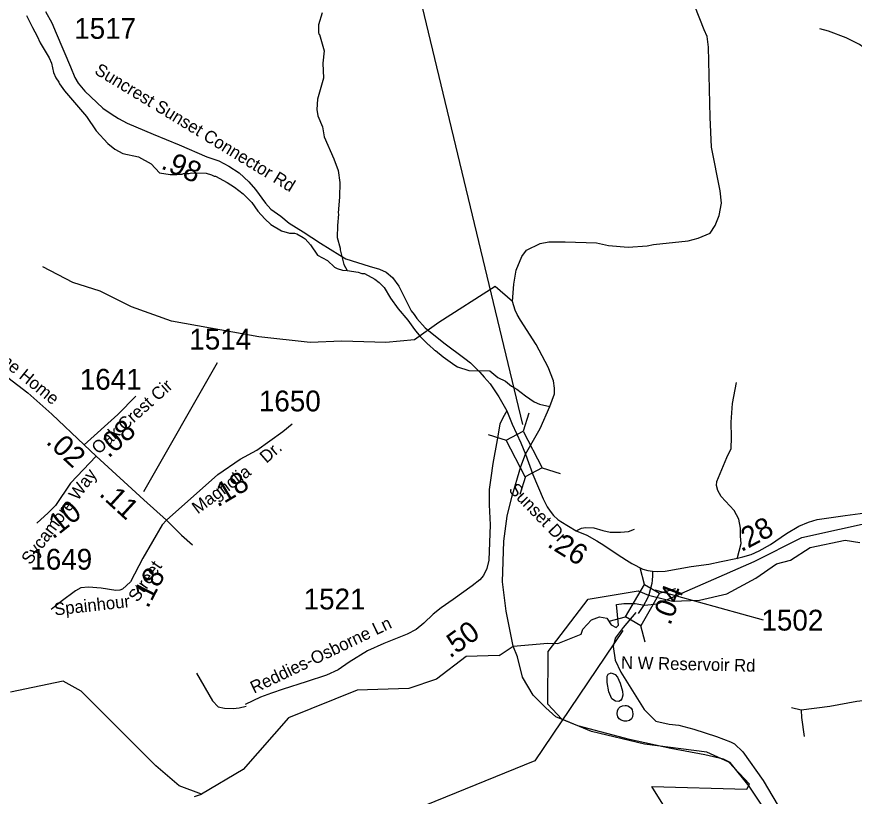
# Model space of a CAD drawing. Extents: x 1248089 to 1457196, y 820910 to 988753.
# Drawn here: x 1356563 to 1361597, y 887081 to 891763 of the extents above; entities that cross this region are included whole.
import ezdxf

# ---------------------------------------------------------------- set-up
doc = ezdxf.new("R2010")
doc.units = 0
for name, color, linetype in [('Exist Boundary Political City Limit New', 7, 'Continuous'), ('Exist Hydrographic Creek Single Shore', 7, 'Continuous'), ('Exist Hydrographic Misc Water Feature', 7, 'Continuous'), ('Exist Hydrographic River Shore', 7, 'Continuous'), ('Exist Road Non-System Type 51', 7, 'Continuous'), ('Exist Road Secondary Structure Private Number Label', 7, 'Continuous'), ('Exist Road Secondary Structure Standard Bridge CELL', 7, 'Continuous'), ('Exist Road Secondary Structure Standard Bridge Number Label', 7, 'Continuous'), ('Exist Road Secondary Type 41 Attributed', 7, 'Continuous'), ('Exist Road Secondary Type 51 Attributed', 7, 'Continuous'), ('Exist Road Secondary Type 51 Label', 7, 'Continuous'), ('Exist Road State Agency Structure Standard Bridge CELL', 7, 'Continuous'), ('Map Preparation Boundary City Limit Buffer Line', 7, 'Continuous'), ('Prop GRAU CAT1 Cell', 7, 'Continuous'), ('Prop Lane Lines', 7, 'Continuous')]:
    doc.layers.add(name, color=color, linetype=linetype)

msp = doc.modelspace()

# ---------------------------------------------------------------- linework, layer by layer
at = {"layer": 'Exist Boundary Political City Limit New'}
msp.add_lwpolyline([(1360919.8, 886275.9), (1360380.9, 887139), (1360951.3, 887124.4), (1360966.6, 887154.4), (1360843.8, 887286.5), (1360711.7, 887344.9), (1360337.2, 887394), (1360017.9, 887470.8), (1359839.9, 887544.6), (1359756, 887634.8), (1359757.2, 887950.6), (1359998.1, 888264.3), (1360298.5, 888315.1), (1360360.1, 888288.7), (1360505.2, 888253.5), (1360667.9, 888257.9), (1360830.6, 888297.5), (1361006.5, 888390), (1361129.7, 888478), (1361213.3, 888500), (1361332, 888574.8), (1361543.1, 888618.8), (1361631.1, 888605.6)], dxfattribs=at)
at = {"layer": 'Exist Hydrographic Creek Single Shore'}
for points in [[(1360414, 888237.2), (1360995.2, 888490.4), (1361282.1, 888635.6), (1361734.2, 888734.9), (1362327.2, 888788.6), (1362579.2, 888865.6), (1363196.2, 889217.6), (1363661.7, 889383.8), (1364013.2, 889591.9)], [(1359546.1, 887983.3), (1359754.8, 888000.3), (1359815.1, 887998.7), (1359955.5, 888054.4), (1359965.1, 888084.7), (1360017.2, 888141.6), (1360066.8, 888158.5), (1360109.1, 888151.3), (1360137, 888110.1), (1360166, 888094.3), (1360180.5, 888108.9), (1360167.2, 888233.6), (1360213.2, 888239.6)], [(1360213.2, 888239.6), (1360279.7, 888238.4), (1360335.6, 888228.2), (1360414, 888237.2)], [(1359463, 887925.6), (1359546.1, 887983.3)]]:
    msp.add_lwpolyline(points, dxfattribs=at)
at = {"layer": 'Exist Hydrographic Misc Water Feature'}
for points in [[(1356622.9, 891771.5), (1356657.3, 891698.7), (1356686.1, 891646.1), (1356703.3, 891605.7), (1356757.3, 891516.4), (1356772.6, 891484.1), (1356783.3, 891427.8), (1356798.6, 891395.5), (1356816, 891371.1), (1356819.8, 891361), (1356851.2, 891319.2), (1356983.5, 891163.3), (1357041.6, 891077.9), (1357109.9, 891002.3), (1357153.1, 890967.4), (1357200.5, 890942.2), (1357296.1, 890922.1), (1357371.2, 890880.4), (1357422, 890825.3), (1357485.7, 890815.7), (1357525.7, 890814.8), (1357533.8, 890818.7), (1357557.8, 890818.1), (1357565.9, 890822), (1357597.9, 890821.2), (1357614, 890824.8), (1357702, 890822.8), (1357733.7, 890814.1), (1357749.5, 890805.8), (1357757.5, 890805.6), (1357828.7, 890767.9), (1357873.1, 890740.2), (1357925.1, 890699.3), (1357975.4, 890647.9), (1358012.9, 890595.7), (1358053.8, 890548.7), (1358091.2, 890515.9), (1358154.3, 890476.5), (1358202, 890463.3), (1358232, 890462.7), (1358245.9, 890458.4), (1358285.4, 890437.5), (1358297.2, 890429.2), (1358328.4, 890392.5), (1358371, 890331.5), (1358430.3, 890298.2), (1358473.5, 890259.2), (1358489.3, 890250.8), (1358521, 890240.1), (1358549.2, 890238.6)], [(1358399.3, 891786.9), (1358377.7, 891715.4), (1358376.8, 891669.4), (1358378.5, 891659.3), (1358383.9, 891657.5), (1358410.3, 891558.6), (1358403.6, 891484.5), (1358406.6, 891394.7), (1358371.9, 891267.6), (1358366.4, 891205.6), (1358373.6, 891167.5), (1358400.2, 891102.9), (1358410.8, 891042.6), (1358468.9, 890910.3), (1358494.4, 890840.7), (1358504.7, 890768.5), (1358502.8, 890680.5), (1358494.7, 890584.7), (1358496.5, 890576.6), (1358490.7, 890509.4), (1358489.4, 890436.8), (1358508, 890372.4), (1358507.2, 890363.6), (1358529.9, 890275.9), (1358549.2, 890238.6)], [(1359543.3, 890051.9), (1359439.8, 890142), (1359100.5, 889926.1), (1358954.5, 889822.9), (1358782.6, 889805.7), (1358516.3, 889814.3), (1358327.3, 889805.7), (1358018, 889840.1), (1357493.9, 889934.7), (1357253.3, 890020.6), (1357064.3, 890115.2), (1356901.1, 890166.8), (1356720.6, 890261.3)], [(1358549.2, 890238.6), (1358614.9, 890230), (1358636.7, 890221.5), (1358652.7, 890221.1), (1358715.9, 890187.6), (1358741.5, 890167), (1358770.8, 890136.4), (1358809.3, 890073.5), (1358855.9, 890008.4), (1358914.4, 889941.1), (1358953.2, 889884.2), (1358988.3, 889843.5), (1359035.2, 889794.4), (1359041.2, 889792.2), (1359074.5, 889761.4), (1359080.4, 889759.3), (1359125.5, 889720.2), (1359196.5, 889670.6), (1359212.3, 889660.3), (1359279.7, 889638.7), (1359407.7, 889635.9), (1359454.8, 889596.8), (1359500.4, 889573.7), (1359537.7, 889544.8), (1359569.3, 889526.2), (1359620.7, 889485.8), (1359672.8, 889450.6), (1359704.5, 889435.9), (1359767.2, 889422.2)], [(1359463, 887925.6), (1359265.1, 887921.1), (1359087.2, 887783.6), (1358919.1, 887727.9), (1358610.1, 887717.6), (1358197.1, 887551.9), (1357924.1, 887242.2), (1357673.3, 887093.3), (1357539.6, 887144.2), (1357399.1, 887262.6), (1356950.1, 887711.6), (1356843.1, 887772.8), (1356526.4, 887706.4)], [(1360118.9, 887814.7), (1360136.4, 887822.7), (1360160.2, 887812.2), (1360173.8, 887795.8), (1360190.9, 887759.6), (1360203.9, 887711.2), (1360205.4, 887687.2), (1360200.9, 887665.3), (1360192.7, 887655.5), (1360182.5, 887649.7), (1360162.6, 887652.1), (1360140.9, 887666.7), (1360121.8, 887709.1), (1360111.1, 887763.3), (1360111.9, 887801.3), (1360118.9, 887814.7)], [(1360220.3, 887626.3), (1360228.3, 887626), (1360236.2, 887623.7), (1360246.8, 887618.5), (1360255.7, 887609.9), (1360261.7, 887600), (1360265.1, 887588.8), (1360266, 887575.8), (1360263.5, 887558), (1360257.7, 887545.1), (1360245.4, 887535.4), (1360229.3, 887531.9), (1360213.3, 887532.5), (1360195.5, 887537), (1360183.7, 887545.4), (1360176.1, 887557.6), (1360172, 887576), (1360173.7, 887593.6), (1360179.7, 887607.5), (1360190, 887617.1), (1360204.2, 887624.7), (1360220.3, 887626.3)], [(1357630.9, 887078.4), (1357673.3, 887093.3)]]:
    msp.add_lwpolyline(points, dxfattribs=at)
at = {"layer": 'Exist Hydrographic River Shore'}
for points in [[(1359543.3, 890051.9), (1359550.1, 890157.1), (1359565.4, 890240.3), (1359599.3, 890323.5), (1359628.1, 890360.9), (1359709.6, 890401.6), (1359760.5, 890411.8), (1359860.5, 890411.8), (1360047.2, 890405), (1360120.1, 890389.7), (1360238.9, 890379.5), (1360352.5, 890388), (1360391.5, 890394.8), (1360599.2, 890416.9), (1360658.6, 890433.9), (1360731.5, 890462.7), (1360762, 890510.3), (1360785.7, 890568.7), (1360799.2, 890643.4), (1360790.8, 890718.1), (1360739.9, 890979.6), (1360731.4, 891159.5), (1360721.2, 891581.2), (1360712.7, 891644), (1360695.8, 891684.8), (1360639.8, 891827.4)], [(1359621.6, 889134.9), (1359709.5, 889289.8), (1359767.2, 889422.2), (1359795.8, 889497.9), (1359795.8, 889531.8), (1359789, 889576), (1359756.7, 889657.4), (1359685.5, 889795), (1359590.5, 889941), (1359572.1, 889973.8), (1359558.6, 890001), (1359543.3, 890051.9)], [(1359546.1, 887983.3), (1359504.2, 888193.2), (1359483.9, 888368.1), (1359490.7, 888613.1), (1359511.1, 888764.2), (1359538.3, 888878), (1359592.4, 889062.3), (1359621.6, 889134.9)], [(1361659.3, 886219.3), (1361525.3, 886344.9), (1361403.7, 886425.6), (1361356.2, 886490.1), (1361285, 886602.2), (1361108.5, 886926.4), (1360966.4, 887141.1), (1360851, 887283.7), (1360812, 887304.1), (1360698.4, 887329.6), (1360494.8, 887366.9), (1360245.4, 887421.2), (1359936.1, 887503.7), (1359803.8, 887558), (1359742.7, 887612.3), (1359666.4, 887688.7), (1359603.6, 887795.7), (1359573.1, 887917.9), (1359546.1, 887983.3)]]:
    msp.add_lwpolyline(points, dxfattribs=at)
at = {"layer": 'Exist Road Non-System Type 51'}
msp.add_line((1361277.4, 887598.2), (1361220.2, 887611.9), dxfattribs=at)
for points in [[(1362404.7, 890931.5), (1362365, 890941), (1362320.1, 890975.8), (1362155.2, 891107.2), (1362130.5, 891137.6), (1362110.3, 891169), (1362077.7, 891205), (1361967.7, 891315), (1361817.3, 891448.7), (1361695.2, 891548.3), (1361627.8, 891596.6), (1361549.2, 891637), (1361441.5, 891677.4), (1361390.2, 891691.7)], [(1360894.2, 888506.4), (1360917.9, 888599.2), (1360913.6, 888642.4), (1360913.6, 888692.1), (1360902.8, 888746.1), (1360874.8, 888797.9), (1360797.1, 888882.2), (1360777.6, 888916.7), (1360769, 888947), (1360771.2, 888970.7), (1360790.6, 889020.4), (1360831.6, 889115.5), (1360857.5, 889169.5), (1360859.7, 889236.4), (1360857.5, 889327.1), (1360866.1, 889439.4), (1360889.9, 889566.9)], [(1357463.8, 888740), (1357553.6, 888649.3), (1357620.7, 888590.8)], [(1359926.2, 888675.4), (1359957.7, 888691.9), (1359981.5, 888696.2), (1360031.1, 888694.1), (1360085.1, 888676.8), (1360130.4, 888668.2), (1360193, 888668.2), (1360240.5, 888670.3), (1360277.2, 888685.4)], [(1360283.4, 888184.4), (1360207.9, 888095.3), (1360160.5, 888030.5), (1360147.5, 887980.8), (1360160.5, 887898.7), (1360195, 887825.3), (1360335.3, 887602.8), (1360375.9, 887560.6), (1360404, 887532.6), (1360483.8, 887513.1), (1360542.1, 887508.8), (1360632.7, 887482.9), (1360768.7, 887439.7), (1360852.9, 887407.3), (1360876.6, 887396.5), (1360928.4, 887346.8), (1361049.3, 887176.2), (1361224.1, 886880.3), (1361327.2, 886730.3), (1361383.3, 886648.2), (1361527.9, 886529.4), (1361644.5, 886419.3)], [(1357643.7, 887819.3), (1357740.2, 887653.7), (1357773.7, 887617.1), (1357812.9, 887610.3), (1357864.6, 887608.9), (1357901, 887613), (1357941.5, 887621.2)], [(1361701.3, 887659.7), (1361613.5, 887649.5), (1361449.5, 887619.1), (1361277.4, 887598.2)], [(1361277.4, 887598.2), (1361279.3, 887554.5), (1361295.5, 887439.8)]]:
    msp.add_lwpolyline(points, dxfattribs=at)
at = {"layer": 'Exist Road Secondary Structure Private Number Label'}
msp.add_lwpolyline([(1360205.3, 888075.9), (1359677.6, 887293.3), (1358603.8, 886856.5)], dxfattribs=at)
at = {"layer": 'Exist Road Secondary Structure Standard Bridge CELL'}
for p, q in [((1359640.7, 889381.4), (1359607, 889273.4)), ((1359396.4, 889253.3), (1359504.4, 889219.6)), ((1359721.6, 889053.6), (1359829.6, 889019.9)), ((1359621.3, 889001), (1359587.6, 888893))]:
    msp.add_line(p, q, dxfattribs=at)
msp.add_lwpolyline([(1359607, 889273.4), (1359722.1, 889053.8), (1359619.5, 889000.1), (1359504.4, 889219.6)], close=True, dxfattribs=at)
at = {"layer": 'Exist Road Secondary Structure Standard Bridge Number Label'}
msp.add_line((1359604.7, 889313.1), (1358843.4, 892483.6), dxfattribs=at)
at = {"layer": 'Exist Road Secondary Type 41 Attributed'}
msp.add_lwpolyline([(1359510, 889395.5), (1359484.8, 889353.4), (1359467.7, 889315.6), (1359450, 889221.1), (1359423.9, 889080.4), (1359413.5, 888992.7), (1359403.5, 888922.8), (1359402.3, 888830.5), (1359408.5, 888712.1), (1359400.4, 888499.2), (1359389.6, 888449.2), (1359368.1, 888407.7), (1359345.8, 888381.5), (1359299.7, 888343.9), (1359186.7, 888263.1), (1359114, 888212.4), (1359066.4, 888174), (1359009.5, 888120.1), (1358963.3, 888081.7), (1358909.1, 888054.8), (1358769.2, 887997.9), (1358670.8, 887954.9), (1358560.5, 887887.2), (1358495.1, 887841.1), (1358424.7, 887807.7), (1358302.6, 887768), (1358163.8, 887725), (1358095.4, 887700.4), (1358027.7, 887676.5), (1357935.5, 887632)], dxfattribs=at)
at = {"layer": 'Exist Road Secondary Type 51 Attributed'}
for points in [[(1356736, 891794), (1356773.8, 891727.5), (1356799.7, 891665.7), (1356886.4, 891462.2), (1356911.6, 891398.4), (1356932.4, 891363.7), (1356971.8, 891317), (1357081.5, 891214.5), (1357130.4, 891180.6), (1357175.2, 891152.1), (1357226.9, 891123.6), (1357384.2, 891057.8), (1357539.5, 890994), (1357705.9, 890922.1), (1357777.2, 890897.7), (1357838.8, 890866.5), (1357901, 890825.1), (1357958.3, 890772.2), (1357997.5, 890726), (1358057.6, 890643.2), (1358091.2, 890606.6), (1358149.9, 890564.5), (1358200.3, 890523.8), (1358284.9, 890471.6), (1358389.8, 890402.4), (1358505.8, 890331.8), (1358542.2, 890308.7), (1358680.8, 890265.1), (1358742.7, 890247.4), (1358783.4, 890229.7), (1358821.1, 890197.5), (1358859.6, 890145.2), (1358933.4, 889997.6), (1358951.4, 889974.5), (1358968, 889949.9), (1359017.5, 889893.8)], [(1354905, 890755.2), (1355040.9, 890562.6), (1355127.7, 890427), (1355223, 890316.9), (1355278, 890253.3), (1355390.2, 890155.9), (1355512.9, 890047.9), (1355625.1, 889967.4), (1355752.1, 889912.3), (1355861.4, 889870.5), (1355914.3, 889864.1), (1355967.2, 889864.1), (1356043.4, 889872.6), (1356085.7, 889876.9), (1356123.8, 889874.7), (1356174.6, 889853.6), (1356305.8, 889754), (1356509, 889597.2), (1356630.3, 889503.3), (1356774.3, 889375.2), (1356968, 889191.9)], [(1359017.5, 889893.8), (1359130.2, 889805.4), (1359257, 889710), (1359290.1, 889684.7), (1359347.4, 889629.3), (1359373.5, 889599.3), (1359408.6, 889559), (1359460.3, 889480.3), (1359510, 889395.5)], [(1356968, 889191.9), (1357170.6, 889373.1), (1357279, 889484.9)], [(1359510, 889395.5), (1359540.7, 889315.4), (1359593.2, 889203.4), (1359621.6, 889134.9)], [(1357463.8, 888740), (1357772.7, 889014.3), (1357906, 889105.7), (1358005.4, 889159.8), (1358163.2, 889272.3), (1358219.3, 889317.3)], [(1356968, 889191.9), (1357041.4, 889123)], [(1359621.6, 889134.9), (1359665.2, 889012.8), (1359726.7, 888867.6), (1359750.5, 888820.1), (1359768.7, 888792.9), (1359789.7, 888767.2), (1359816.2, 888742.7), (1359833, 888731.9), (1359926.2, 888675.4), (1359989, 888648.4), (1360049.1, 888615.8), (1360092.4, 888588.7), (1360172.2, 888534.4), (1360228.9, 888498.3), (1360261.2, 888479.8), (1360326.7, 888444.9), (1360356.1, 888437.9), (1360383.8, 888433.4)], [(1357041.4, 889123), (1356885.8, 888960.8), (1356797.2, 888826.7), (1356751.8, 888783.3), (1356684.4, 888721.2)], [(1357041.4, 889123), (1357327.6, 888860.7), (1357463.8, 888740)], [(1360383.8, 888433.4), (1360415.3, 888430.6), (1360461.5, 888433.4), (1360617.9, 888460.2), (1360724.1, 888474.6), (1360797.4, 888491), (1360896.2, 888511.7), (1360928.5, 888519.4), (1360976.8, 888533.8), (1361025, 888555.5), (1361094.2, 888593.2), (1361189.9, 888659.3), (1361263.7, 888703.2), (1361321.7, 888727.8), (1361374.8, 888743.1), (1361543.5, 888767.7), (1361783, 888798.5)], [(1357463.8, 888740), (1357436.9, 888712.1), (1357320.2, 888510.8), (1357246.7, 888368), (1357199.2, 888324.7), (1357182, 888317.9), (1357158.1, 888316.1), (1357071.7, 888331.2), (1356993.9, 888337.7), (1356948.5, 888333.4), (1356916, 888313.9), (1356829.6, 888251.2), (1356770.2, 888203.4)], [(1360383.8, 888433.4), (1360383.6, 888405.2), (1360382.8, 888378), (1360380.3, 888358), (1360371.5, 888320.3), (1360363, 888291.1), (1360353.4, 888266.1), (1360331.3, 888226.9)], [(1360331.3, 888226.9), (1360299.4, 888179.6)]]:
    msp.add_lwpolyline(points, dxfattribs=at)
at = {"layer": 'Exist Road State Agency Structure Standard Bridge CELL'}
for p, q in [((1360336.2, 888353), (1360309.7, 888452.4)), ((1360425.3, 888301.4), (1360524.7, 888327.9)), ((1360123.5, 888131.7), (1360222.9, 888158.2)), ((1360340.5, 888006), (1360314, 888105.4))]:
    msp.add_line(p, q, dxfattribs=at)
msp.add_lwpolyline([(1360222.9, 888158.2), (1360335.8, 888353.2), (1360426.9, 888300.5), (1360314, 888105.4)], close=True, dxfattribs=at)
at = {"layer": 'Map Preparation Boundary City Limit Buffer Line'}
msp.add_lwpolyline([(1360919.8, 886275.9), (1360380.9, 887139), (1360951.3, 887124.4), (1360966.6, 887154.4), (1360843.8, 887286.5), (1360711.7, 887344.9), (1360337.2, 887394), (1360017.9, 887470.8), (1359839.9, 887544.6), (1359756, 887634.8), (1359757.2, 887950.6), (1359998.1, 888264.3), (1360298.5, 888315.1), (1360360.1, 888288.7), (1360505.2, 888253.5), (1360667.9, 888257.9), (1360830.6, 888297.5), (1361006.5, 888390), (1361129.7, 888478), (1361213.3, 888500), (1361332, 888574.8), (1361543.1, 888618.8), (1361631.1, 888605.6)], dxfattribs=at)
at = {"layer": 'Prop Lane Lines'}
for p, q in [((1357326.6, 888911), (1357769.8, 889685.6)), ((1360399, 888321.5), (1361048.8, 888140.8))]:
    msp.add_line(p, q, dxfattribs=at)

# ---------------------------------------------------------------- texts
at = {"layer": 'Exist Road Secondary Type 51 Label'}
for s, rotation, p in [('Suncrest Sunset Connector Rd', 328.7616, (1357025.2, 891424.3)), ('Welcome Home', 320.9802, (1356225.6, 889876.8)), ('Oak Crest Cir', 41.9487, (1357054.4, 889130.9)), ('Dr.', 41.1457, (1358064.1, 889077.7)), ('Sycamore Way', 53.5414, (1356644.8, 888466.5)), ('Magnolia', 36.6303, (1357651.3, 888773.1)), ('Sunset Dr', 314.0081, (1359515.2, 888918.5)), ('Street', 55.8835, (1357290, 888241.7)), ('Spainhour', 6.3968, (1356792.3, 888166.5)), ('Reddies-Osborne Ln', 25.5584, (1357989.3, 887695.9)), ('N W Reservoir Rd', 358.6736, (1360194.6, 887847.3))]:
    msp.add_text(s, height=75, rotation=rotation, dxfattribs=at).set_placement(p)
at = {"layer": 'Prop GRAU CAT1 Cell'}
for s, rotation, p in [('.98', 336.6274, (1357424.6, 890853.9)), ('.08', 41.8111, (1357114.8, 889107.9)), ('.02', 317.2083, (1356733.4, 889203.9)), ('.18', 30.6149, (1357770, 888814.2)), ('.11', 317.4941, (1357053, 888890.9)), ('.10', 38.5418, (1356780.8, 888621.6)), ('.28', 28.0907, (1360918.1, 888546.3)), ('.26', 328.2258, (1359746, 888584.4)), ('.18', 62.7661, (1357351.9, 888204.8)), ('.04', 68.9625, (1360490.9, 888102.5)), ('.50', 35.5278, (1359167.3, 887906.7))]:
    msp.add_text(s, height=125, rotation=rotation, dxfattribs=at).set_placement(p)
at = {"layer": 'Prop Lane Lines'}
for s, p in [('1517', (1356908.9, 891630.9)), ('1514', (1357600.7, 889764.2)), ('1641', (1356942.3, 889523)), ('1650', (1358018.7, 889392.7)), ('1649', (1356645, 888441.9)), ('1521', (1358287.8, 888203)), ('1502', (1361039.4, 888076.1))]:
    msp.add_text(s, height=125, dxfattribs=at).set_placement(p)

doc.saveas('drawing.dxf')
